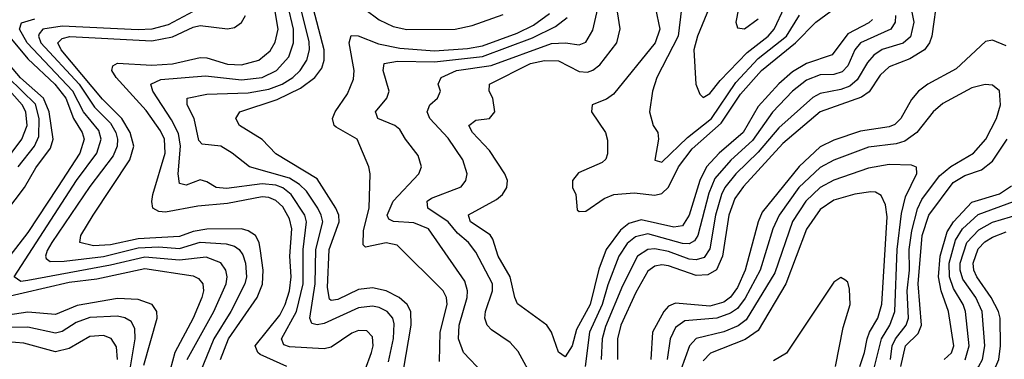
# Model space of a CAD drawing. Header units: inches. Extents: x 884549 to 1028252, y 526810 to 653624.
# Tile 366 of 656: x 904246 to 907104, y 620671 to 621658. Entities that reach past the tile are written whole.
import ezdxf

# ---------------------------------------------------------------- set-up
doc = ezdxf.new("R2010")
doc.units = ezdxf.units.IN
doc.header["$MEASUREMENT"] = 0
doc.layers.add('A9602', color=7, linetype='Continuous')

msp = doc.modelspace()

# ---------------------------------------------------------------- linework, layer by layer
at = {"layer": 'A9602', "color": 5}
for points, elevation in [([(905021.5, 620650), (904944.8, 620684.8), (904937.3, 620690), (904930.3, 620710), (905001.1, 620798.9), (905017.3, 620830), (905029.6, 620870), (905034.4, 620910), (905030.5, 620970), (905036.3, 621050), (905030, 621079.3), (905010, 621113.5), (904990, 621132.6), (904970, 621141), (904950, 621143.1), (904850, 621123.8), (904763.9, 621116.1), (904670, 621098.6), (904650, 621100.1), (904632.5, 621110), (904629.6, 621129.6), (904633.3, 621150), (904669.1, 621270), (904666.8, 621310), (904654.6, 621334.6), (904613.2, 621393.2), (904526.8, 621490), (904514.1, 621510), (904516.8, 621523.2), (904530, 621531.5), (904630, 621525.6), (904690, 621529.2), (904770, 621547.7), (904790, 621546.8), (904850, 621528.3), (904890, 621525.9), (904940.5, 621539.5), (904973.4, 621566.6), (904988.1, 621591.9), (904996.5, 621630), (904967, 621810)], 2880), ([(905230.5, 620590), (905267.7, 620690), (905272, 620710), (905270, 620736.4), (905253.8, 620753.8), (905230, 620754.8), (905210, 620746.9), (905150, 620706.3), (905130, 620700.7), (905030, 620706.8), (905013.1, 620713.1), (905005.9, 620730), (905049.4, 620810), (905069.3, 620890), (905069.4, 620989.4), (905079.1, 621070), (905073.9, 621090), (905034.8, 621150), (905010, 621168.8), (904990, 621176.3), (904950, 621180.4), (904846.6, 621166.6), (904816.9, 621170), (904790, 621186.8), (904770, 621192.3), (904730, 621176.9), (904710, 621181.8), (904705.9, 621210), (904713.1, 621290), (904706.9, 621326.9), (904687, 621367), (904632.4, 621450), (904627.5, 621470), (904656, 621484), (904785.3, 621494.7), (904890, 621482.8), (904950, 621489.4), (904992.2, 621510), (905027.4, 621550), (905041.3, 621590), (905041.1, 621630), (905008.1, 621770)], 2860), ([(905316.9, 620663.1), (905331.6, 620731.6), (905333.8, 620773.8), (905329.9, 620790), (905313, 620810), (905290, 620821.1), (905270, 620824.8), (905230, 620820.6), (905130, 620775), (905110, 620771.1), (905094.3, 620774.3), (905088.1, 620790), (905104.2, 620890), (905105.5, 620990), (905125.8, 621070), (905121.8, 621090), (905111.5, 621110), (905079.1, 621159.1), (905059, 621179), (905030, 621197), (904913.8, 621230), (904863.4, 621270), (904830, 621289.9), (904776.1, 621296.1), (904766.6, 621306.6), (904753, 621370), (904732.7, 621410), (904732.9, 621430), (904790, 621441.2), (904910, 621445.4), (904970, 621455.4), (905008.2, 621470), (905039.6, 621490), (905060.9, 621510), (905080.2, 621539.8), (905088, 621570), (905086.9, 621593.1), (905048.1, 621750)], 2840), ([(906721.9, 621658.1), (906711.4, 621648.6), (906650, 621616.8), (906605, 621555), (906529.7, 621530), (906490, 621505.9), (906450, 621471.5), (906390, 621405.2), (906346, 621330), (906276.4, 621270), (906239.8, 621230), (906220.1, 621190), (906190, 621089.3), (906170, 621058.5), (906145.5, 621054.5), (906050, 621075.8), (906014.2, 621065.8), (905990, 621046.4), (905948.6, 620990), (905927.4, 620932.6), (905902.3, 620830), (905862.4, 620757.6), (905850, 620709.8), (905830, 620677.7), (905810, 620691.1), (905790, 620749.8), (905776.5, 620770), (905691.6, 620831.6), (905683.2, 620850), (905669.7, 620910), (905634.9, 620970), (905620.2, 621020.2), (905612.1, 621032.1), (905554.6, 621070), (905550, 621085.6), (905549.4, 621090.6), (905630, 621135.1), (905647.5, 621150), (905660.7, 621170), (905662.2, 621190), (905654.4, 621210), (905610, 621277), (905561.1, 621330), (905549.9, 621350), (905570, 621366), (905609.9, 621370.1), (905625.8, 621390), (905619.4, 621430), (905609.1, 621450), (905609.8, 621470), (905729.4, 621530), (905770, 621539), (905810, 621538.2), (905870, 621507), (905894.6, 621505.4), (905910, 621510.8), (905930, 621526.7), (905979.6, 621590), (905989.3, 621630.7), (905970.9, 621749.1)], 2720), ([(906825.9, 621730), (906842, 621650), (906832.1, 621607.9), (906810.8, 621589.2), (906750, 621570.9), (906725.6, 621554.4), (906706.8, 621533.2), (906677.3, 621482.7), (906655.9, 621464.1), (906630, 621454.6), (906570, 621443.5), (906548.7, 621431.3), (906450, 621343.6), (906390, 621272.3), (906324.9, 621210), (906293, 621170), (906283.4, 621150), (906266.5, 621090), (906250, 620991.6), (906233, 620967), (906210, 620960.2), (906190, 620962), (906130, 620983.8), (906090, 620992.1), (906070, 620989.7), (906039.4, 620970), (905995.7, 620884.3), (905946.4, 620766.4), (905937.3, 620730), (905934.5, 620670)], 2760), ([(906910.9, 621729.1), (906893.6, 621610), (906887.3, 621590), (906872.6, 621570), (906830, 621543.4), (906770, 621521), (906743.9, 621496.1), (906711.7, 621448.3), (906690, 621432.6), (906570, 621389.7), (906461.9, 621298.1), (906347.5, 621172.5), (906322.4, 621137.6), (906304.9, 621090), (906285.9, 620970), (906268.9, 620931.1), (906243.5, 620916.5), (906210, 620914.7), (906130, 620942.3), (906110, 620945.1), (906090, 620941.6), (906070, 620926.8), (906034.8, 620865.2), (905990.8, 620770), (905981.5, 620730), (905981.1, 620670)], 2780), ([(905360.8, 620639.2), (905383.1, 620770), (905382.1, 620810), (905370.9, 620830), (905348, 620850), (905310, 620869.4), (905270, 620878.3), (905230, 620874), (905170, 620844.6), (905150, 620841.2), (905145.3, 620845.3), (905139.7, 620879.7), (905144.6, 620990), (905173.4, 621070), (905172.3, 621090), (905164.3, 621110), (905110, 621194.8), (904990, 621267.6), (904949.7, 621309.7), (904884.7, 621350), (904874, 621370), (904885.1, 621390), (904994, 621426), (905061.2, 621458.8), (905103.5, 621490), (905123.1, 621516.9), (905130, 621539.5), (905130.3, 621570), (905093.5, 621710)], 2820), ([(906092, 621690), (906104.6, 621630), (906090.6, 621590), (905970, 621441.6), (905950, 621426.6), (905908.1, 621410), (905905.8, 621390), (905946.5, 621330), (905952.5, 621307.5), (905952.2, 621267.8), (905947.7, 621252.3), (905937.2, 621242.8), (905867.9, 621212.1), (905850.6, 621190), (905850.6, 621170), (905860.6, 621150), (905864.7, 621104.7), (905870, 621100.4), (905890, 621101.3), (905942.4, 621137.6), (905970.5, 621149.5), (906030, 621154.4), (906090, 621148.1), (906110, 621152.6), (906129.2, 621170.8), (906158.9, 621230), (906197.9, 621282.1), (906282.7, 621357.3), (906338.8, 621441.2), (906399.1, 621510), (906497.8, 621590), (906557.7, 621650), (906630, 621703.5)], 2680), ([(904750, 621680.9), (904677.4, 621642.6), (904630, 621629.9), (904590, 621627.9), (904370, 621639.2), (904313.6, 621630), (904303.1, 621616.9), (904300.5, 621610), (904307.5, 621590), (904418.7, 621470), (904463.4, 621403.4), (904510, 621356.9), (904525.4, 621330), (904530.4, 621310), (904529.7, 621290), (904517.9, 621262.1), (904450, 621173.1), (904339.8, 621010), (904326.4, 620986.4), (904320.9, 620970), (904323.4, 620963.4), (904335.2, 620955.2), (904375.7, 620955.7), (904490, 620969), (904590, 620994.2), (904650, 620997.1), (904710, 620993.1), (904770.6, 621010.6), (904845.9, 621005.9), (904870, 620999), (904883.2, 620990), (904894.1, 620974.1), (904901.9, 620950), (904904.4, 620910), (904900.1, 620890), (904858.8, 620810), (904809.7, 620730), (904769, 620630)], 2940), ([(904829.7, 620669.7), (904852, 620730), (904935.2, 620850), (904951.2, 620888.8), (904953.4, 620930), (904945.6, 620985.6), (904941, 621010), (904930.4, 621030.4), (904910, 621043.8), (904890, 621050.2), (904790, 621049), (904750, 621042.3), (904710, 621027.5), (904590, 621020.8), (904510, 621003.1), (904460.9, 621000.9), (904421.4, 621010), (904423.5, 621030), (904459.2, 621090), (904565.9, 621250), (904578.1, 621290), (904567.4, 621330), (904543.2, 621370), (904486.6, 621426.6), (904367.1, 621570), (904357.3, 621590), (904370, 621602.9), (904391.6, 621608.4), (904630, 621595.7), (904690, 621607.5), (904750, 621636.3), (904770, 621641), (904850, 621631.3), (904870, 621635.2), (904890.6, 621649.4), (904901.6, 621670)], 2920), ([(905464.6, 620664.6), (905467.2, 620750), (905487.5, 620830), (905485, 620850), (905475.4, 620870), (905342.2, 621002.2), (905310, 621009.2), (905250, 620996.6), (905243.4, 621003.4), (905244.6, 621044.6), (905261, 621110), (905263.4, 621210), (905259.5, 621230), (905225.7, 621310), (905164.9, 621344.9), (905159.6, 621350), (905154.6, 621370), (905162, 621390), (905197.9, 621442.1), (905215.2, 621484.8), (905217, 621510), (905202.6, 621590), (905208.1, 621611.9), (905229, 621611), (905287.6, 621587.6), (905350, 621574.6), (905450, 621567.5), (905546.4, 621573.6), (905590, 621581.6), (905690, 621618.3), (905737.9, 621642.1), (905784.4, 621675.6)], 2780), ([(905247.8, 621687.8), (905290, 621656.8), (905330, 621637.5), (905370, 621628.8), (905510, 621630), (905559.5, 621640.5), (905650, 621672.9)], 2820), ([(905739.2, 620610), (905693.7, 620693.7), (905670, 620719.1), (905615.9, 620755.9), (905602.8, 620770), (905596.7, 620790), (905598.9, 620810), (905618.5, 620870), (905618.5, 620890), (905570, 620982.3), (905549.5, 621010), (905517.4, 621037.4), (905489.9, 621070), (905431.1, 621110), (905428.9, 621130), (905441.5, 621138.5), (905527.9, 621172.1), (905541.7, 621190), (905545.7, 621210), (905532.3, 621250), (905490, 621313.5), (905436.4, 621370), (905429.4, 621390), (905436.5, 621410), (905458.8, 621430), (905468.1, 621450), (905460.6, 621470), (905469.8, 621490), (905514.2, 621510), (905615.3, 621524.7), (905790, 621588), (905830.7, 621590.7), (905870, 621584.3), (905890, 621592), (905910, 621627.4), (905924.7, 621690)], 2740), ([(906788.5, 621670), (906787.6, 621650), (906775.4, 621630), (906687.3, 621590), (906670.4, 621569.6), (906650, 621523.8), (906633.9, 621506.1), (906610, 621498.1), (906570, 621497.3), (906530, 621481.8), (906489.1, 621450), (906431.2, 621388.8), (906373.3, 621306.7), (906310.2, 621249.8), (906264, 621196), (906246.3, 621153.7), (906215, 621030), (906205.2, 621014.8), (906190, 621006.5), (906170, 621007.3), (906070, 621035.6), (906033.7, 621026.3), (906010, 621006.9), (905985.1, 620970), (905953.2, 620886.8), (905937.4, 620830), (905900.5, 620750), (905887.7, 620650)], 2740), ([(906167.4, 621690), (906158.1, 621610), (906095.3, 621490), (906083.2, 621450), (906074.9, 621390), (906084.9, 621350), (906098.8, 621330), (906100.2, 621310), (906090, 621249.2), (906110, 621243.2), (906184.8, 621315.2), (906254.7, 621370), (906325, 621475), (906390, 621544.6), (906471.7, 621610), (906509.7, 621670.3)], 2660), ([(906247.9, 621692.1), (906213.6, 621610), (906203.5, 621570), (906209.4, 621470), (906221, 621441), (906230, 621431.6), (906250, 621443), (906279.4, 621480.6), (906358.1, 621561.9), (906419.1, 621610), (906436.6, 621630), (906466.5, 621693.5)], 2640), ([(906333.1, 621690), (906325.4, 621650), (906330, 621634), (906350, 621630.7), (906390, 621660.4)], 2620), ([(904732.9, 620670), (904809.7, 620810), (904845.6, 620890), (904848.6, 620910), (904845, 620930), (904830.6, 620950.6), (904787.7, 620967.7), (904710, 620959.1), (904610, 620967.8), (904510, 620943.9), (904270, 620899.8), (904250, 620897.2), (904230.8, 620910), (904410.9, 621190), (904469.9, 621270), (904482.6, 621310), (904476, 621336), (904431.2, 621390), (904400.4, 621450), (904267.9, 621590), (904245.8, 621630), (904251.9, 621648.1), (904290, 621660.4)], 2960), ([(905591.3, 620630), (905535, 620690), (905520.1, 620730), (905522.3, 620770), (905545.7, 620850), (905546.5, 620870), (905538.2, 620898.2), (905432.5, 621050), (905390, 621066.9), (905331.1, 621071.1), (905318.3, 621078.3), (905312.8, 621090), (905330.8, 621130), (905404.9, 621210), (905412.8, 621230), (905402.8, 621262.8), (905366, 621310), (905350, 621338.4), (905335.6, 621350), (905286.2, 621370), (905281.6, 621381.6), (905279.1, 621390), (905312, 621430), (905318.7, 621450), (905301.5, 621510), (905304.6, 621530), (905342.8, 621537.2), (905450, 621534.7), (905590, 621550.5), (905735, 621605), (905802.1, 621637.9), (905835.8, 621664.2)], 2760), ([(904198, 621630), (904270, 621543.6), (904348.4, 621470), (904380.6, 621430), (904402.5, 621370), (904428.1, 621330), (904433.2, 621310), (904420.7, 621270), (904356, 621170), (904270, 621039.4), (904138.5, 620870)], 2980), ([(907110, 621581.5), (907070, 621597.8), (907050, 621593.8), (906964.9, 621515.1), (906882.8, 621470), (906855.1, 621450), (906834.8, 621425.2), (906804.3, 621370), (906786.9, 621353.1), (906770, 621346.1), (906686.6, 621333.4), (906610, 621307.7), (906570, 621287.9), (906509.2, 621230.8), (906401.9, 621098.1), (906389.6, 621070), (906352.5, 620930), (906330, 620879.6), (906310, 620851.1), (906290, 620837), (906250, 620825.5), (906150, 620834.1), (906130, 620825.5), (906115.8, 620810), (906083.1, 620750), (906078.6, 620670)], 2820), ([(904153.5, 621030), (904260.2, 621170), (904293, 621227), (904335.4, 621284.6), (904343.2, 621310), (904332.2, 621390), (904315.5, 621430), (904248.8, 621488.8), (904184.2, 621564.2)], 3020), ([(904114.4, 621125.6), (904252.4, 621310), (904267.9, 621350), (904264.6, 621390), (904253.3, 621410), (904148.5, 621528.5)], 3060), ([(904241.9, 621230), (904289.5, 621290.5), (904302.1, 621317.9), (904303.1, 621370), (904291.9, 621411.9), (904213.3, 621490)], 3040), ([(906773.9, 620670), (906779, 620710), (906788.3, 620730), (906819.5, 620770), (906825.8, 620790), (906822.8, 620870), (906828.9, 620930), (906828.5, 620990), (906835.8, 621044.2), (906852, 621108), (906865.4, 621134.6), (906916, 621204), (906949.1, 621230.9), (907014.5, 621270), (907050.9, 621310), (907082, 621370), (907093.6, 621410), (907090.4, 621450.4), (907070, 621467), (907049, 621469), (907010, 621459.1), (906926.1, 621413.9), (906898.3, 621390), (906850, 621330), (906815.8, 621304.2), (906790, 621296.9), (906710, 621287), (906610, 621249.3), (906570, 621228.1), (906507.7, 621170), (906450.6, 621090), (906432.4, 621050), (906395.4, 620930), (906351.7, 620848.3), (906330, 620818.1), (906310, 620804.3), (906270, 620790.2), (906177.5, 620782.5), (906150, 620763.6), (906134.8, 620730), (906125.8, 620670)], 2840), ([(906804.1, 620650), (906817.6, 620710), (906854.5, 620745.5), (906864.1, 620770), (906854.6, 620890), (906865.5, 621030), (906885.5, 621090), (906956, 621184), (906990, 621204.8), (907038.4, 621221.6), (907070, 621246.1), (907112.9, 621310)], 2820), ([(906718.2, 620610), (906747.6, 620730), (906771.9, 620770), (906786.4, 620810), (906793.1, 620990), (906805.9, 621094.1), (906817.4, 621142.6), (906850.4, 621210.4), (906849, 621229), (906835.2, 621235.2), (906770, 621236.5), (906710, 621226.5), (906610, 621191.4), (906570, 621169.6), (906528.1, 621130), (906490, 621070.8), (906437.9, 620922.1), (906355, 620785), (906332.1, 620767.9), (906290, 620750.4), (906210, 620731.5), (906190.1, 620710), (906140.4, 620570)], 2860), ([(906684.8, 620650), (906698.8, 620690), (906706, 620730), (906712.8, 620750), (906736.8, 620790), (906749, 620831), (906764.4, 621084.4), (906759.9, 621119.9), (906747.1, 621147.1), (906730, 621155.9), (906716.9, 621156.9), (906670, 621150.9), (906610, 621133.3), (906570, 621106.1), (906530, 621049.3), (906470.3, 620890), (906390, 620754.8), (906352.2, 620727.8), (906251.8, 620688.2), (906230, 620666.1)], 2880), ([(906930, 620670.3), (906950.6, 620689.4), (906957.5, 620710), (906942.8, 620810), (906920.7, 620870), (906913.5, 620910), (906918.1, 620970), (906938.7, 621041.3), (906956.5, 621070), (907010, 621127), (907090, 621151.7), (907124.8, 621175.2)], 2780), ([(906990.9, 620669.1), (907002.5, 620710), (906991.4, 620810), (906984.8, 620830), (906956.4, 620876.4), (906945.3, 620910), (906944, 620950), (906963.1, 621016.9), (906983.4, 621050), (907028.1, 621091.9), (907131.1, 621128.9)], 2760), ([(907110.6, 620170), (907060.9, 620230), (907054.5, 620250), (907056, 620290), (907082, 620390), (907078.2, 620418.2), (907062.3, 620442.3), (907002.5, 620490), (906962.6, 620570), (906965.3, 620594.7), (907030, 620650.5), (907041.4, 620670), (907048.1, 620710), (907040.3, 620810), (907022.1, 620850), (906984, 620904), (906976.2, 620930), (906976, 620950), (906995.5, 621010), (907030, 621047.2), (907070, 621069.6), (907148, 621092)], 2740), ([(907104.7, 620450), (907090, 620464.1), (907028.7, 620508.7), (907010.7, 620550), (907010.8, 620570), (907023.4, 620590), (907079.8, 620650), (907088.8, 620670), (907093.1, 620710), (907092.3, 620790), (907087.8, 620810), (907066.6, 620850), (907024.8, 620910), (907015.9, 620930), (907014, 620950), (907028.5, 620991.5), (907048.3, 621011.7), (907070, 621025.6), (907110, 621040.7)], 2720), ([(904190, 620848.8), (904390, 620895.2), (904470, 620904.8), (904610, 620934.1), (904750, 620913.2), (904765.7, 620905.7), (904778.1, 620890), (904779.9, 620870), (904775.2, 620850), (904750.2, 620790), (904696.5, 620690), (904669.8, 620590)], 2980), ([(906614.6, 620650), (906636.6, 620763.4), (906656.7, 620830), (906654.9, 620874.9), (906650, 620895.1), (906641.8, 620901.8), (906630, 620908.4), (906610, 620895.1), (906471.9, 620688.1), (906434, 620666)], 2920), ([(904606.7, 620653.3), (904645.3, 620790), (904644.2, 620810), (904630.9, 620830), (904590, 620844.2), (904530, 620847.6), (904413, 620827), (904350, 620800.6), (904270, 620807.5), (904152.6, 620790)], 3020), ([(904551.2, 620550), (904581.4, 620730), (904580.6, 620760.6), (904570, 620780.7), (904551.6, 620791.6), (904530, 620796.2), (904450, 620792), (904410, 620777.2), (904370, 620751.7), (904350, 620746.2), (904270, 620764), (904170, 620763)], 3040), ([(904530.4, 620670.4), (904527.3, 620707.3), (904511.5, 620731.5), (904490, 620739.4), (904450, 620736.9), (904390, 620702.4), (904350, 620692.6), (904258, 620718), (904210, 620721.1)], 3060)]:
    msp.add_lwpolyline(points, dxfattribs=dict(at, elevation=elevation))

doc.saveas('drawing.dxf')
